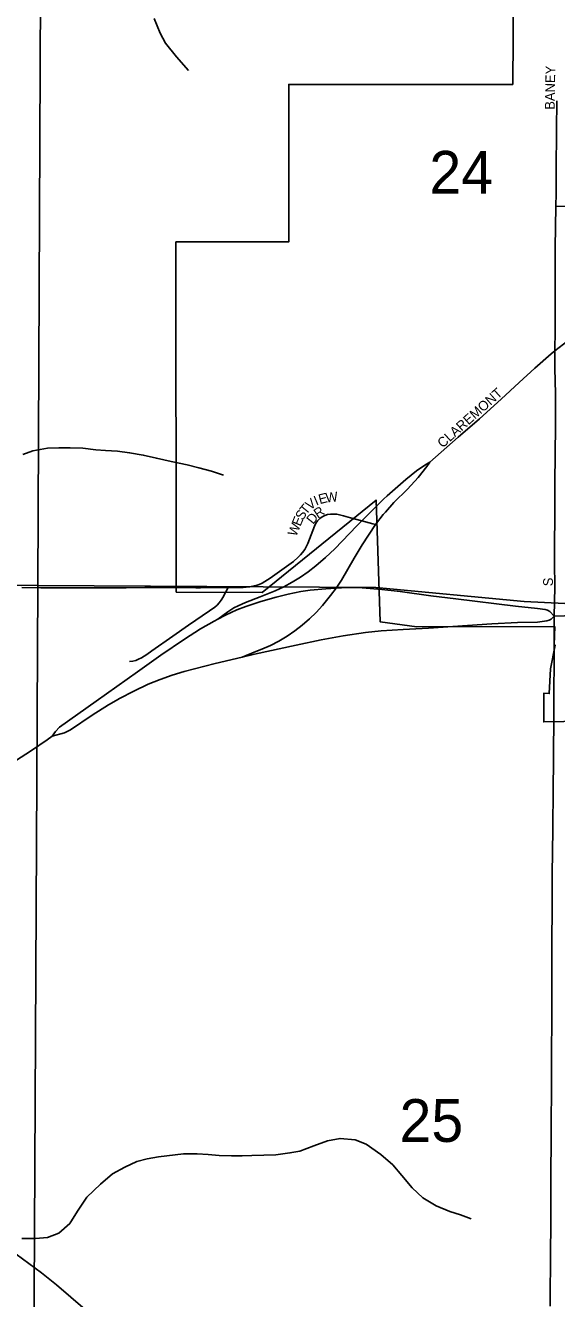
# Model space of a CAD drawing. Extents: x 1874609 to 2204689, y 815661 to 1281160.
# Drawn here: x 2007513 to 2010253, y 1032208 to 1038780 of the extents above; entities that cross this region are included whole.
import ezdxf

# ---------------------------------------------------------------- set-up
doc = ezdxf.new("R2010")
doc.units = 0
for name, color, linetype in [('GM_X_City_Street', 7, 'Continuous'), ('GM_X_City_Street_Text', 7, 'Continuous'), ('GM_X_Corporation', 7, 'Continuous'), ('GM_X_County_Road', 7, 'Continuous'), ('GM_X_Interchange_Ramps', 7, 'Continuous'), ('GM_X_Minor_River', 7, 'Continuous'), ('GM_X_Section', 7, 'Continuous'), ('GM_X_Section_Text', 7, 'Continuous'), ('GM_X_Township_Road', 7, 'Continuous'), ('GM_X_US_Route', 7, 'Continuous')]:
    doc.layers.add(name, color=color, linetype=linetype)

msp = doc.modelspace()

# ---------------------------------------------------------------- linework, layer by layer
at = {"layer": 'GM_X_City_Street'}
for points in [[(2010249.8, 1037845.8), (2010250.7, 1037913.5), (2010250.6, 1038028.7), (2010253, 1038242.2), (2010254.3, 1038390.6)], [(2010249.8, 1037845.8), (2010298.7, 1037847.3), (2010797.7, 1037862), (2010819.8, 1037862.6)], [(2010245, 1037099.4), (2010245.2, 1037207), (2010245.9, 1037404.2), (2010246.4, 1037519.3), (2010246.7, 1037634.2), (2010249.8, 1037845.8)], [(2010245, 1037099.4), (2010288.5, 1037135), (2010365.8, 1037192.9), (2010412.6, 1037224.3), (2010516.6, 1037300.5), (2010715, 1037446.5), (2010901.1, 1037581.6), (2010917.5, 1037593.6)], [(2009598.7, 1036524.5), (2009746.2, 1036653.7), (2009855.6, 1036749.5), (2009966.9, 1036851.1), (2010059.5, 1036935.9), (2010140.6, 1037009.7), (2010226.1, 1037083.9), (2010245, 1037099.4)], [(2010241.5, 1035730.6), (2010244.8, 1035880), (2010243, 1036007.4), (2010242.7, 1036056.9), (2010243.2, 1036138.8), (2010244, 1036204.7), (2010245, 1036418.1), (2010248.5, 1036713.7), (2010247.5, 1036878.3), (2010244.9, 1037009.8), (2010245, 1037099.4)], [(2008954.8, 1036075.1), (2008969.6, 1036104.7), (2008986.5, 1036150.8), (2009004.3, 1036195.8), (2009011.6, 1036209.9), (2009020.2, 1036222.8), (2009030.8, 1036233.9), (2009043.2, 1036242.9), (2009057, 1036249.8), (2009071.9, 1036254.4), (2009087.3, 1036256.9), (2009103, 1036257.6), (2009118.6, 1036256.4), (2009133.9, 1036253.3), (2009152.9, 1036248.6), (2009189.8, 1036238.7), (2009248.9, 1036222.5)], [(2009248.9, 1036222.5), (2009305.2, 1036207.1), (2009318.8, 1036203.4)]]:
    msp.add_lwpolyline(points, dxfattribs=at)
at = {"layer": 'GM_X_Corporation'}
msp.add_lwpolyline([(2011330.1, 1035204.7), (2010187, 1035184.8), (2010187.4, 1035332.9), (2010215.9, 1035331.1), (2010221.5, 1035458), (2010245.4, 1035580.8), (2010240.4, 1035580.6), (2010243.8, 1035676.9), (2009532.5, 1035674.7), (2009343.7, 1035701), (2009321.7, 1036329.3), (2008734.7, 1035852.8), (2008290.4, 1035854.9), (2008289.3, 1037662.4), (2008871.5, 1037662.4), (2008871.5, 1038475.7), (2010027.3, 1038475.6), (2010048.7, 1041405.7), (2010287.2, 1041403.4)], dxfattribs=at)
at = {"layer": 'GM_X_County_Road'}
msp.add_lwpolyline([(2007465.2, 1032437.6), (2007595.8, 1032340.2), (2007672, 1032279), (2007747, 1032215.9), (2007807.9, 1032161.6)], dxfattribs=at)
at = {"layer": 'GM_X_Interchange_Ramps'}
for points in [[(2009598.7, 1036524.5), (2009572.6, 1036510), (2009531, 1036481), (2009475.7, 1036436.3), (2009379.1, 1036351.5), (2009359.3, 1036333.6), (2009303.4, 1036277.2), (2009248.9, 1036222.5), (2009222.4, 1036196), (2009108.4, 1036077.9), (2009060.7, 1036032.7), (2009010.7, 1035989.8), (2008971.6, 1035959.6), (2008931, 1035931.4), (2008888.9, 1035905.5), (2008845.4, 1035882), (2008800.7, 1035861), (2008724.5, 1035830.1), (2008648.2, 1035800.2), (2008609.7, 1035783.3), (2008588.4, 1035772.6), (2008557.7, 1035752.9), (2008505.6, 1035715)], [(2008630, 1035519), (2008701.3, 1035547.4), (2008732.8, 1035559.8), (2008777.4, 1035579), (2008820.6, 1035601.5), (2008862.2, 1035626.9), (2008902.4, 1035654.6), (2008941, 1035684.3), (2008978, 1035716.2), (2009013.1, 1035750), (2009045.9, 1035786.1), (2009087, 1035836.6), (2009115.8, 1035875.2), (2009116.2, 1035875.7), (2009143, 1035916.4), (2009208.8, 1036029.4), (2009249.9, 1036098.4), (2009318.8, 1036203.4), (2009358.7, 1036254.9), (2009369.9, 1036267.4), (2009413.6, 1036316.5), (2009483.4, 1036386.3), (2009539, 1036446.3), (2009584.4, 1036502.4), (2009598.7, 1036524.5)]]:
    msp.add_lwpolyline(points, dxfattribs=at)
at = {"layer": 'GM_X_Minor_River'}
for points in [[(2008176.1, 1038814.8), (2008207.9, 1038740.4), (2008235.8, 1038688.1), (2008291.7, 1038617.7), (2008353.6, 1038547.2)], [(2007498.6, 1036564.7), (2007550.8, 1036584.5), (2007627, 1036598.2), (2007685.2, 1036600), (2007743.3, 1036599.7), (2007809.4, 1036597.4), (2007875.5, 1036589.1), (2007925.6, 1036584.9), (2007987.8, 1036582.6), (2008049.9, 1036574.3), (2008120, 1036561.9), (2008188.1, 1036545.6), (2008264.2, 1036529.2), (2008346.4, 1036510.8), (2008406.4, 1036496.5), (2008472.5, 1036478.1), (2008534.6, 1036457.8)], [(2007494.3, 1032518), (2007564.4, 1032517.7), (2007626.6, 1032523.5), (2007684.8, 1032545.3), (2007741.1, 1032595.2), (2007781.4, 1032659.2), (2007829.8, 1032731.2), (2007900.2, 1032799.1), (2007962.5, 1032851), (2008024.8, 1032886.8), (2008087, 1032914.7), (2008141.2, 1032928.5), (2008199.4, 1032940.2), (2008327.7, 1032955.7), (2008397.9, 1032955.4), (2008456, 1032951.1), (2008512.1, 1032946.9), (2008576.3, 1032944.6), (2008630.4, 1032944.3), (2008680.5, 1032946.1), (2008804.8, 1032949.6), (2008877, 1032959.3), (2008929.2, 1032969.1), (2009001.4, 1032996.9), (2009071.7, 1033022.7), (2009135.9, 1033034.4), (2009214, 1033028), (2009270.1, 1033005.7), (2009346, 1032951.2), (2009408, 1032898.8), (2009453.9, 1032842.4), (2009507.8, 1032780), (2009563.7, 1032727.6), (2009631.8, 1032687.1), (2009701.8, 1032656.7), (2009757.9, 1032640.4), (2009811.9, 1032620.1)]]:
    msp.add_lwpolyline(points, dxfattribs=at)
at = {"layer": 'GM_X_Section'}
for points in [[(2002180.2, 1041245.7), (2007599.8, 1041247.3), (2007577.2, 1035888.5), (2002182, 1035901)], [(2007599.8, 1041247.3), (2012892.7, 1041156.5), (2012877.9, 1035897.7), (2011531.4, 1035800.8), (2010681, 1035777), (2010086.6, 1035805.8), (2009320.1, 1035878.2), (2007577.2, 1035888.5)], [(2002182, 1035901), (2007577.2, 1035888.5), (2007548.5, 1030565.7), (2002197.7, 1030624.4)], [(2012877.9, 1035897.7), (2012849.2, 1030523), (2007548.5, 1030565.7), (2007577.2, 1035888.5), (2009320.1, 1035878.2), (2010086.6, 1035805.8), (2010681, 1035777), (2011531.4, 1035800.8)]]:
    msp.add_lwpolyline(points, close=True, dxfattribs=at)
at = {"layer": 'GM_X_Township_Road'}
for points in [[(2008558.7, 1035878.3), (2008636.5, 1035878.8), (2008669.5, 1035881.6), (2008685.9, 1035884.4), (2008692.6, 1035886.1), (2008702.2, 1035888.5), (2008718, 1035894), (2008733.4, 1035900.8), (2008748, 1035908.7), (2008775.9, 1035926.5), (2008895.3, 1036013.4), (2008920.4, 1036034.7), (2008932.1, 1036046.5), (2008942.9, 1036059.4), (2008954.8, 1036075.1)], [(2007493.2, 1035878.1), (2007591.6, 1035877.4), (2007688.3, 1035877.2), (2007753.3, 1035877.4), (2007835.1, 1035877.3), (2007992.1, 1035877.2)], [(2007992.1, 1035877.2), (2008031.4, 1035877.2), (2008128.5, 1035878.1), (2008211.9, 1035878.1), (2008277, 1035877.7)], [(2008049.5, 1035496.6), (2008065.8, 1035498.3), (2008081.7, 1035502), (2008096.6, 1035508), (2008110.7, 1035515.5), (2008124.5, 1035523.8), (2008138.1, 1035532.6), (2008164.9, 1035551.3), (2008272.3, 1035627.4), (2008353.4, 1035683.8), (2008462.6, 1035757.5), (2008489, 1035776.8), (2008501.3, 1035787.6), (2008512.7, 1035799.3), (2008522.9, 1035812.3), (2008526.5, 1035818), (2008531.6, 1035826.2), (2008546.8, 1035855.4), (2008558.7, 1035878.3)], [(2008277, 1035877.7), (2008391, 1035877.3), (2008415.2, 1035877.4)], [(2008415.2, 1035877.4), (2008558.7, 1035878.3)], [(2010237.1, 1034979), (2010237.9, 1035081.8), (2010238.4, 1035141.4), (2010239, 1035222.1), (2010239.8, 1035317.9), (2010240.1, 1035516.3), (2010241.5, 1035730.6)], [(2010220.1, 1032167.9), (2010220.9, 1032264.1), (2010221.9, 1032368), (2010222.5, 1032439.8), (2010223.8, 1032594.1), (2010224, 1032774.5), (2010225.1, 1033102.8), (2010226.8, 1033299.6), (2010226.5, 1033414.5), (2010228.5, 1033709.9), (2010228.8, 1033890.4), (2010228.8, 1034054.6), (2010230.3, 1034218.6), (2010230.8, 1034399.2), (2010234.1, 1034628.9), (2010236.2, 1034842.2), (2010237.1, 1034979)]]:
    msp.add_lwpolyline(points, dxfattribs=at)
at = {"layer": 'GM_X_US_Route'}
for points in [[(2007649.9, 1035110.9), (2007666.9, 1035135.7), (2007688.8, 1035156.7), (2007878, 1035291.1), (2008091.2, 1035443.7), (2008211.4, 1035528.8), (2008333.3, 1035611.6), (2008416.2, 1035664.2), (2008486.8, 1035705.2), (2008505.6, 1035715), (2008544.7, 1035735.4), (2008604, 1035762.4), (2008649.7, 1035779.9), (2008727.1, 1035806.1), (2008805.5, 1035829), (2008868.9, 1035844.7), (2008932.9, 1035857.3), (2008981.3, 1035864.3), (2009062.6, 1035872.1), (2009115.8, 1035875.2), (2009144.1, 1035876.8), (2009209.4, 1035877.8), (2009249.3, 1035876.4), (2009350.9, 1035868.1), (2009446, 1035857.7), (2009604.7, 1035836), (2009734.1, 1035819.5), (2010041.3, 1035781.3), (2010154.9, 1035769.6), (2010194.8, 1035764.2), (2010207.3, 1035761.1), (2010218.5, 1035754.9), (2010241.5, 1035730.6)], [(2009348.5, 1035654.7), (2009461.9, 1035661.6), (2009592.7, 1035669), (2009919.9, 1035690.5), (2010050.9, 1035697.2), (2010154.4, 1035700.2), (2010203.5, 1035705.8), (2010215.4, 1035709.5), (2010224.7, 1035715.1), (2010241.5, 1035730.6)], [(2010241.5, 1035730.6), (2010564.9, 1035741), (2010822.1, 1035748.7)], [(2007980.9, 1035295.9), (2007997.7, 1035305.7), (2008071, 1035343.7), (2008145.8, 1035378.7), (2008206.8, 1035404.1), (2008269, 1035426.5), (2008332.3, 1035445.5), (2008491.9, 1035486.7), (2008630, 1035519), (2008694.7, 1035533.5), (2008909.6, 1035581.3), (2009038.7, 1035608.3), (2009152.2, 1035628.8), (2009266.4, 1035645.7), (2009348.5, 1035654.7)], [(2007232.9, 1034832.7), (2007270.8, 1034857.5), (2007407.6, 1034949.1), (2007543.6, 1035036.9), (2007623.9, 1035092.5), (2007649.9, 1035110.9), (2007713.3, 1035128), (2007728.1, 1035134.3), (2007744.4, 1035143), (2007857.1, 1035219.4), (2007940.6, 1035272.5), (2007980.9, 1035295.9)]]:
    msp.add_lwpolyline(points, dxfattribs=at)

# ---------------------------------------------------------------- texts
at = {"layer": 'GM_X_City_Street_Text'}
for s, rotation, p in [('BANEY', 89.01269, (2010243, 1038344.3)), ('CLAREMONT', 41.742, (2009665.4, 1036596)), ('I', 22.89726, (2009013.2, 1036300.5)), ('E', 14.24163, (2009031.6, 1036308.4)), ('W', 6.57134, (2009064, 1036316.7)), ('T', 50.49528, (2008960.8, 1036250.5)), ('V', 37.1781, (2008981, 1036275.5)), ('R', 34.0201, (2009021.3, 1036233.1)), ('W', 67.45386, (2008909.3, 1036138.3)), ('E', 67.46341, (2008931.3, 1036191.1)), ('S', 59.06904, (2008943.9, 1036221.9)), ('D', 51.63037, (2008996.9, 1036201.4)), ('S', 90, (2010234.2, 1035884.9))]:
    msp.add_text(s, height=50, rotation=rotation, dxfattribs=at).set_placement(p)
at = {"layer": 'GM_X_Section_Text'}
for s, p in [('24', (2009596.8, 1037910.9)), ('25', (2009442.8, 1033016.4))]:
    msp.add_text(s, height=221, rotation=0.00001, dxfattribs=at).set_placement(p)

doc.saveas('drawing.dxf')
